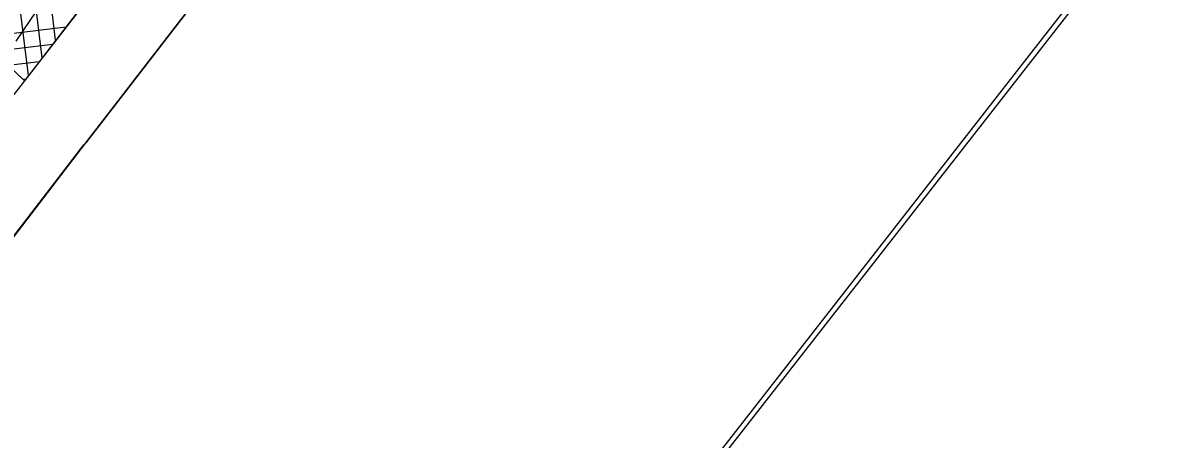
# Model space of a CAD drawing. Extents: x 586326 to 623965, y 4819854 to 4857850.
# Drawn here: x 600775 to 602960, y 4830432 to 4831234 of the extents above; entities that cross this region are included whole.
import ezdxf

# ---------------------------------------------------------------- set-up
doc = ezdxf.new("R2010")
doc.units = 0
for name, color, linetype in [('407 Parkway Belt', 7, 'Continuous'), ('City Border', 7, 'Continuous'), ('Hydro ROW', 7, 'Continuous'), ('Lots_Concessions', 7, 'Continuous'), ('Major Rds and Hwys', 7, 'Continuous'), ('Municipal Bdry', 7, 'Continuous'), ('STREET NAME INDEX', 7, 'Continuous')]:
    doc.layers.add(name, color=color, linetype=linetype)

msp = doc.modelspace()

# ---------------------------------------------------------------- linework, layer by layer
at = {"layer": '407 Parkway Belt'}
for p, q in [((600838.8, 4831200.1), (600819.3, 4831359.1)), ((600812.7, 4831166.3), (600793.1, 4831326.4)), ((600786.6, 4831132.5), (600766.8, 4831293.7)), ((600858.2, 4831225.4), (600696.1, 4831205.5)), ((600832.5, 4831192), (600720, 4831178.2)), ((600806.8, 4831158.6), (600747.8, 4831151.4)), ((600781.1, 4831125.2), (600775.6, 4831124.6))]:
    msp.add_line(p, q, dxfattribs=at)
for points in [[(600694.2, 4831203.1), (600936.2, 4831505), (601135.1, 4831852), (601412.8, 4832235.5), (601506.2, 4832352.6), (601742.1, 4832649.1), (601791.6, 4832707.9), (601695.1, 4832988.7), (602068.8, 4832958.5), (602297.6, 4833244.3), (602419, 4833332.7), (602439.4, 4833364.3), (602609.1, 4833192.8), (602008.7, 4832715.7), (601630.7, 4832227.8), (600778.5, 4831121.8)], [(600683.6, 4831213.2), (600778.5, 4831121.8), (600361.1, 4830586.9), (600276.4, 4830476.8), (600100.7, 4830250.8), (599963.2, 4830073.2), (599787.2, 4830246.3), (599552.3, 4830448.2), (599552.3, 4830448.2), (599426.9, 4830538.2), (599444.1, 4830557.4), (599686.2, 4830428.5), (599737.9, 4830434.8), (599794.5, 4830440.8), (599867, 4830449), (599952, 4830458.5), (600028.8, 4830492), (600123.8, 4830573.1), (600219, 4830682.1), (600239.4, 4830704.7), (600266.2, 4830678.8), (600564.2, 4831060.4), (600676.8, 4831204.5), (600680.5, 4831209.4)]]:
    msp.add_lwpolyline(points, close=True, dxfattribs=at)
at = {"layer": 'City Border'}
msp.add_lwpolyline([(586325.7, 4835119.3), (604090.7, 4857849.7), (616179.7, 4848401.5), (598414.7, 4825671.1)], close=True, dxfattribs=at)
at = {"layer": 'Hydro ROW'}
for p, q in [((600953.2, 4831347.1), (600783.5, 4831127.8)), ((601152.5, 4831333.2), (601075.6, 4831233.9)), ((601075.6, 4831233.9), (600896.9, 4831003)), ((600892.7, 4830999.2), (600483.2, 4830468.5))]:
    msp.add_line(p, q, dxfattribs=at)
at = {"layer": 'Lots_Concessions'}
for p, q in [((601075.6, 4831233.9), (601152.5, 4831333.2)), ((600896.6, 4831002.7), (601075.6, 4831233.9)), ((600670.3, 4830710.2), (600896.9, 4831003))]:
    msp.add_line(p, q, dxfattribs=at)
at = {"layer": 'Major Rds and Hwys'}
msp.add_lwpolyline([(600762.5, 4831198.7), (600840.8, 4831314.5), (600898.1, 4831390.9), (600960.8, 4831489.8), (601017.9, 4831578.5), (601095.1, 4831714.5), (601188.1, 4831868.4), (601234.3, 4831946.2), (601266.9, 4831999.6), (601300.2, 4832055.3), (601323.4, 4832091.2), (601351.3, 4832137.8), (601378.9, 4832179.3), (601412.2, 4832226.6), (601433.4, 4832256.4), (601439.7, 4832264.3), (601444.7, 4832271.3), (601457.7, 4832287.4), (601466.8, 4832298.4), (601487.9, 4832324.5), (601498.4, 4832336.9), (601500.4, 4832339.4)], dxfattribs=at)
at = {"layer": 'Municipal Bdry'}
for p, q in [((601075.6, 4831233.9), (601152.5, 4831333.2)), ((600896.9, 4831003), (601075.6, 4831233.9)), ((600888.3, 4830992), (600896.9, 4831003)), ((600670.9, 4830709.4), (600888.3, 4830992))]:
    msp.add_line(p, q, dxfattribs=at)
at = {"layer": 'STREET NAME INDEX'}
msp.add_lwpolyline([(605975.1, 4819853.7), (623965, 4842871.9), (616456.8, 4848740), (598466.9, 4825721.8)], close=True, dxfattribs=at)

doc.saveas('drawing.dxf')
